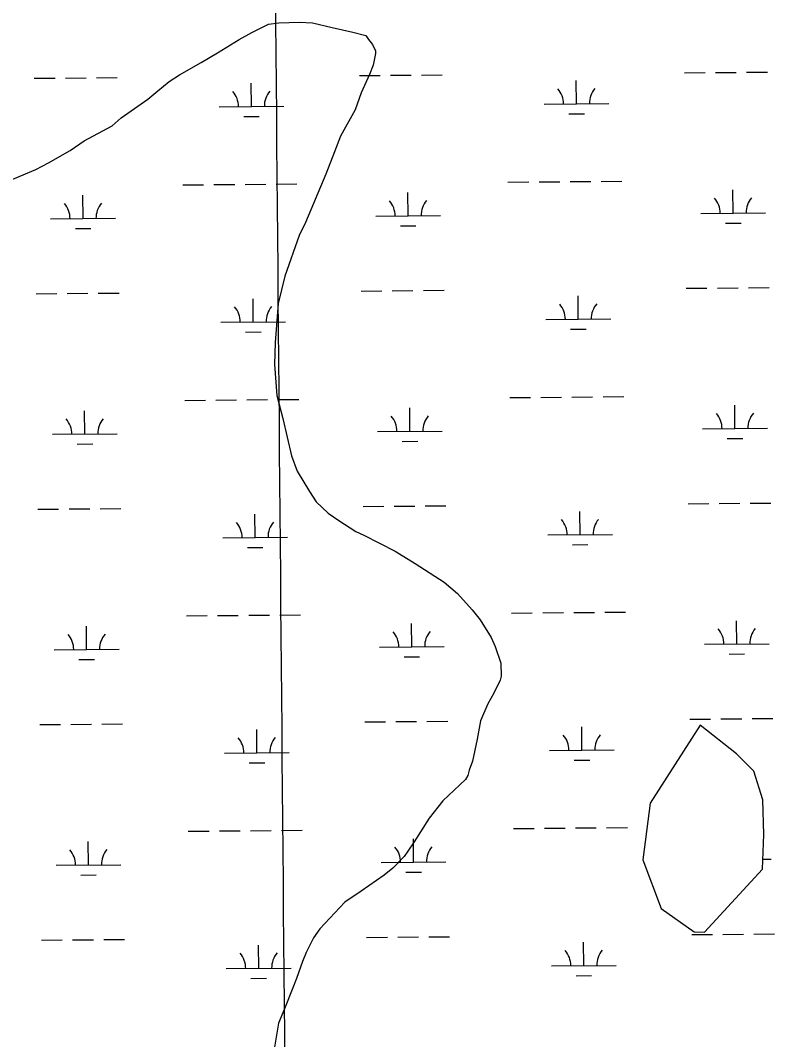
# Model space of a CAD drawing. Extents: x 3568792 to 3606828, y 529143 to 554785.
# Drawn here: x 3597003 to 3598168, y 541089 to 542663 of the extents above; entities that cross this region are included whole.
import ezdxf

# ---------------------------------------------------------------- set-up
doc = ezdxf.new("R2010")
doc.units = 0
for name, color, linetype in [('V-GRID-MAJR', 7, 'Continuous'), ('V-SITE-VEGE', 7, 'Continuous'), ('V-TOPO-SHOR', 7, 'Continuous'), ('V-WETL-SWMP', 7, 'Continuous')]:
    doc.layers.add(name, color=color, linetype=linetype)

msp = doc.modelspace()

# ---------------------------------------------------------------- linework, layer by layer
at = {"layer": 'V-GRID-MAJR'}
msp.add_spline([(3597466.983, 534753.91), (3597414.107, 540812.762), (3597361.214, 546873.547), (3597308.3200000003, 552934.3470000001), (3597308.3030000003, 552936.264)], degree=3, dxfattribs=at)
at = {"layer": 'V-SITE-VEGE'}
msp.add_lwpolyline([(3596991.936, 542417.358), (3597027.4620000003, 542432.39), (3597047.136, 542442.96), (3597080.549, 542461.926), (3597102.1, 542476.547), (3597145.378, 542499.8), (3597159.001, 542512.1900000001), (3597200.107, 542541.3740000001), (3597215.725, 542553.824), (3597233.284, 542568.328), (3597248.964, 542578.779), (3597282.377, 542597.746), (3597307.9220000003, 542612.485), (3597341.275, 542633.448), (3597360.949, 542644.018), (3597386.551, 542656.761), (3597402.466, 542659.227), (3597434.4080000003, 542660.167), (3597454.434, 542658.756), (3597484.615, 542651.649), (3597516.7970000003, 542644.604), (3597536.937, 542639.199), (3597541.107, 542633.328), (3597547.333, 542625.519), (3597551.617, 542615.653), (3597551.734, 542611.66), (3597548.271, 542593.574), (3597542.69, 542579.42), (3597529.538, 542551.059), (3597520.318, 542524.81), (3597497.534, 542484.176), (3597488.254, 542459.9230000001), (3597475.276, 542425.5700000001), (3597443.505, 542350.702), (3597434.111, 542330.443), (3597411.97, 542267.846), (3597401.225, 542225.5650000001), (3597396.995, 542165.493), (3597395.9960000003, 542131.4940000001), (3597399.4020000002, 542083.634), (3597408.446, 542047.931), (3597422.126, 541990.385), (3597430.816, 541966.661), (3597449.725, 541935.2440000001), (3597460.176, 541919.5650000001), (3597478.674, 541902.1240000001), (3597494.998, 541890.6140000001), (3597521.481, 541873.409), (3597533.6380000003, 541867.7710000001), (3597582.3170000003, 541843.224), (3597612.853, 541824.138), (3597657.657, 541795.483), (3597678.151, 541778.0970000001), (3597700.876, 541752.79), (3597713.323, 541737.172), (3597730.119, 541709.688), (3597736.519, 541695.888), (3597745.268, 541670.1680000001), (3597745.856, 541650.204), (3597744.0330000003, 541644.156), (3597734.639, 541623.895), (3597725.126, 541607.63), (3597713.911, 541581.323), (3597708.742, 541553.196), (3597701.752, 541519.019), (3597696.173, 541504.867), (3597694.412, 541496.823), (3597690.595, 541490.716), (3597655.596, 541457.714), (3597634.398, 541431.113), (3597611.495, 541394.4720000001), (3597601.9220000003, 541380.201), (3597596.167, 541372.04), (3597578.7290000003, 541353.545), (3597565.046, 541343.149), (3597529.812, 541318.135), (3597504.327, 541301.399), (3597465.569, 541260.2930000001), (3597455.9960000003, 541246.025), (3597444.665, 541223.71), (3597439.086, 541209.558), (3597429.866, 541183.311), (3597424.285, 541169.157), (3597411.2490000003, 541136.803), (3597401.913, 541114.547), (3597395.1010000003, 541074.382)], dxfattribs=at)
at = {"layer": 'V-TOPO-SHOR'}
for p, q in [((3598053.005139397, 541574.5180347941), (3597975.6302491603, 541453.9780621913)), ((3598109.0860934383, 541530.1050233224), (3598053.005139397, 541574.5180347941)), ((3598136.010072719, 541503.5090181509), (3598109.086093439, 541530.1050233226)), ((3598149.765069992, 541459.0970174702), (3598136.010072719, 541503.5090181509)), ((3598151.337082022, 541405.613020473), (3598149.765069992, 541459.0970174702)), ((3597975.6302491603, 541453.9780621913), (3597964.507282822, 541366.5080705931)), ((3598149.17809789, 541352.0190244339), (3598151.337082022, 541405.613020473)), ((3597964.507282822, 541366.5080705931), (3597992.8582730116, 541291.4030681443)), ((3598059.9142138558, 541254.7820533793), (3598149.17809789, 541352.0190244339)), ((3597992.8582730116, 541291.4030681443), (3598043.7082302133, 541255.5510574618)), ((3598043.7082302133, 541255.5510574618), (3598059.9142138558, 541254.7820533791))]:
    msp.add_line(p, q, dxfattribs=at)
at = {"layer": 'V-WETL-SWMP'}
for p, q in [((3597024.95263364, 542573.3308967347), (3597056.9514785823, 542573.600845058)), ((3597072.9509010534, 542573.7358192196), (3597104.9497459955, 542574.0057675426)), ((3597120.9491684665, 542574.1407417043), (3597152.948013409, 542574.410690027)), ((3597526.842516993, 542577.5649349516), (3597558.8413619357, 542577.8348832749)), ((3597574.8407844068, 542577.9698574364), (3597606.839629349, 542578.2398057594)), ((3597622.83905182, 542578.374779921), (3597654.8378967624, 542578.6447282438)), ((3598028.7324003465, 542581.7989731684), (3598060.731245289, 542582.0689214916)), ((3598076.73066776, 542582.2038956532), (3598108.729512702, 542582.4738439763)), ((3598124.7289351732, 542582.6088181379), (3598156.727780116, 542582.8787664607)), ((3597360.176237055, 542529.7272558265), (3597359.872536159, 542565.7259737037)), ((3597862.066120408, 542533.9612940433), (3597861.7624195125, 542569.9600119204)), ((3597310.178041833, 542529.3054615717), (3597410.174432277, 542530.1490500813)), ((3597812.0679251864, 542533.5394997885), (3597912.0643156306, 542534.3830882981)), ((3597348.3068482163, 542514.1955747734), (3597372.3059819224, 542514.3980360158)), ((3597850.1967315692, 542518.4296129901), (3597874.1958652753, 542518.6320742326)), ((3597254.3490289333, 542408.7592083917), (3597286.347873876, 542409.0291567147)), ((3597302.347296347, 542409.1641308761), (3597334.346141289, 542409.4340791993)), ((3597350.34556376, 542409.569053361), (3597382.3444087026, 542409.839001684)), ((3597398.3438311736, 542409.9739758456), (3597430.342676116, 542410.2439241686)), ((3597756.2389122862, 542412.9932466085), (3597788.237757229, 542413.2631949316)), ((3597804.2371797, 542413.398169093), (3597836.236024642, 542413.6681174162)), ((3597852.235447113, 542413.8030915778), (3597884.2342920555, 542414.0730399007)), ((3597900.2337145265, 542414.2080140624), (3597932.2325594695, 542414.4779623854)), ((3598103.970442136, 542365.1829716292), (3598103.6667412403, 542401.181689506)), ((3597100.1906754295, 542356.7148951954), (3597099.8869745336, 542392.7136130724)), ((3597602.0805587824, 542360.9489334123), (3597601.776857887, 542396.9476512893)), ((3597050.192480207, 542356.2931009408), (3597150.188870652, 542357.1366894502)), ((3597552.0823635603, 542360.5271391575), (3597652.0787540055, 542361.3707276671)), ((3598053.9722469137, 542364.7611773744), (3598153.968637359, 542365.6047658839)), ((3597088.321286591, 542341.1832141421), (3597112.3204202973, 542341.3856753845)), ((3597590.2111699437, 542345.417252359), (3597614.2103036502, 542345.6197136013)), ((3598092.101053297, 542349.6512905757), (3598116.1001870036, 542349.8537518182)), ((3597123.755660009, 542241.4775897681), (3597155.7545049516, 542241.7475380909)), ((3597529.6490085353, 542244.9017830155), (3597561.6478534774, 542245.1717313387)), ((3597577.6472759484, 542245.3067055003), (3597609.646120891, 542245.5766538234)), ((3597625.645543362, 542245.711627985), (3597657.6443883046, 542245.9815763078)), ((3598031.5388918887, 542249.1358212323), (3598063.537736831, 542249.4057695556)), ((3598079.537159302, 542249.5407437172), (3598111.5360042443, 542249.8106920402)), ((3598127.5354267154, 542249.9456662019), (3598159.534271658, 542250.2156145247)), ((3597027.7591251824, 542240.6677447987), (3597059.7579701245, 542240.937693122)), ((3597075.7573925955, 542241.0726672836), (3597107.756237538, 542241.3426156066)), ((3597362.982728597, 542197.0641038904), (3597362.6790277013, 542233.0628217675)), ((3597864.87261195, 542201.2981421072), (3597864.5689110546, 542237.2968599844)), ((3597312.9845333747, 542196.6423096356), (3597412.98092382, 542197.4858981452)), ((3597814.874416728, 542200.8763478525), (3597914.8708071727, 542201.719936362)), ((3597351.113339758, 542181.5324228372), (3597375.1124734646, 542181.7348840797)), ((3597853.0032231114, 542185.7664610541), (3597877.002356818, 542185.9689222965)), ((3597257.1555204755, 542076.0960564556), (3597289.1543654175, 542076.3660047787)), ((3597305.1537878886, 542076.50097894), (3597337.1526328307, 542076.7709272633)), ((3597353.152055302, 542076.9059014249), (3597385.1509002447, 542077.175849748)), ((3597401.1503227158, 542077.3108239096), (3597433.149167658, 542077.5807722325)), ((3597759.045403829, 542080.3300946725), (3597791.044248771, 542080.6000429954)), ((3597807.043671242, 542080.7350171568), (3597839.042516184, 542081.0049654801)), ((3597855.0419386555, 542081.1399396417), (3597887.040783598, 542081.4098879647)), ((3597903.040206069, 542081.5448621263), (3597935.039051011, 542081.8148104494)), ((3598106.776933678, 542032.519819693), (3598106.4732327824, 542068.51853757)), ((3597102.997166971, 542024.0517432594), (3597102.693466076, 542060.0504611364)), ((3597604.8870503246, 542028.2857814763), (3597604.583349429, 542064.2844993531)), ((3597052.9989717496, 542023.6299490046), (3597152.9953621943, 542024.4735375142)), ((3597554.8888551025, 542027.8639872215), (3597654.885245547, 542028.7075757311)), ((3598056.778738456, 542032.0980254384), (3598156.7751289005, 542032.9416139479)), ((3597091.1277781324, 542008.5200622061), (3597115.1269118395, 542008.7225234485)), ((3597593.017661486, 542012.7541004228), (3597617.016795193, 542012.9565616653)), ((3598094.907544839, 542016.9881386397), (3598118.906678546, 542017.1905998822)), ((3597532.4555000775, 541912.2386310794), (3597564.4543450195, 541912.5085794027)), ((3597580.4537674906, 541912.6435535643), (3597612.452612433, 541912.9135018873)), ((3597628.452034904, 541913.048476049), (3597660.4508798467, 541913.3184243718)), ((3598034.3453834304, 541916.4726692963), (3598066.3442283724, 541916.7426176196)), ((3598082.3436508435, 541916.8775917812), (3598114.3424957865, 541917.1475401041)), ((3598130.3419182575, 541917.2825142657), (3598162.3407632, 541917.5524625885)), ((3597030.565616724, 541908.0045928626), (3597062.564461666, 541908.2745411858)), ((3597078.563884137, 541908.4095153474), (3597110.5627290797, 541908.6794636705)), ((3597126.562151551, 541908.8144378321), (3597158.5609964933, 541909.0843861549)), ((3597365.7892201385, 541864.4009519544), (3597365.4855192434, 541900.3996698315)), ((3597867.679103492, 541868.6349901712), (3597867.375402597, 541904.6337080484)), ((3597315.791024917, 541863.9791576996), (3597415.7874153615, 541864.8227462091)), ((3597817.68090827, 541868.2131959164), (3597917.677298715, 541869.056784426)), ((3597353.9198312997, 541848.8692709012), (3597377.9189650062, 541849.0717321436)), ((3597855.809714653, 541853.1033091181), (3597879.8088483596, 541853.3057703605)), ((3597259.962012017, 541743.4329045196), (3597291.960856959, 541743.7028528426)), ((3597307.9602794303, 541743.8378270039), (3597339.9591243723, 541744.1077753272)), ((3597355.9585468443, 541744.2427494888), (3597387.957391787, 541744.5126978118)), ((3597403.956814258, 541744.6476719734), (3597435.9556592, 541744.9176202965)), ((3597761.8518953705, 541747.6669427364), (3597793.8507403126, 541747.9368910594)), ((3597809.8501627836, 541748.0718652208), (3597841.8490077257, 541748.341813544)), ((3597857.848430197, 541748.4767877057), (3597889.8472751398, 541748.7467360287)), ((3597905.846697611, 541748.8817101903), (3597937.845542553, 541749.1516585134)), ((3597105.8036585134, 541691.3885913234), (3597105.499957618, 541727.3873092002)), ((3597607.6935418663, 541695.6226295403), (3597607.389840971, 541731.6213474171)), ((3598109.5834252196, 541699.856667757), (3598109.279724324, 541735.855385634)), ((3597055.8054632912, 541690.9667970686), (3597155.801853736, 541691.8103855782)), ((3597557.6953466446, 541695.2008352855), (3597657.6917370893, 541696.044423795)), ((3598059.5852299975, 541699.4348735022), (3598159.5816204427, 541700.2784620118)), ((3597093.9342696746, 541675.8569102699), (3597117.9334033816, 541676.0593715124)), ((3597595.8241530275, 541680.0909484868), (3597619.8232867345, 541680.2934097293)), ((3598097.714036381, 541684.3249867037), (3598121.713170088, 541684.5274479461)), ((3597631.258526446, 541580.385324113), (3597663.2573713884, 541580.6552724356)), ((3598037.1518749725, 541583.8095173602), (3598069.1507199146, 541584.0794656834)), ((3598085.1501423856, 541584.2144398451), (3598117.148987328, 541584.4843881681)), ((3598133.148409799, 541584.6193623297), (3598165.1472547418, 541584.8893106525)), ((3597033.3721082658, 541575.3414409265), (3597065.370953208, 541575.6113892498)), ((3597081.370375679, 541575.7463634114), (3597113.369220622, 541576.0163117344)), ((3597129.368643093, 541576.1512858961), (3597161.3674880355, 541576.4212342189)), ((3597368.5957116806, 541531.7378000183), (3597368.292010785, 541567.7365178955)), ((3597535.261991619, 541579.5754791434), (3597567.260836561, 541579.8454274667)), ((3597583.2602590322, 541579.9804016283), (3597615.259103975, 541580.2503499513)), ((3597870.4855950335, 541535.9718382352), (3597870.1818941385, 541571.9705561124)), ((3597820.487399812, 541535.5500439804), (3597920.4837902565, 541536.39363249)), ((3597318.5975164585, 541531.3160057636), (3597418.593906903, 541532.1595942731)), ((3597858.6162061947, 541520.4401571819), (3597882.6153399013, 541520.6426184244)), ((3597356.726322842, 541516.2061189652), (3597380.7254565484, 541516.4085802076)), ((3597262.7685035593, 541410.7697525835), (3597294.7673485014, 541411.0397009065)), ((3597310.7667709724, 541411.1746750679), (3597342.7656159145, 541411.4446233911)), ((3597358.765038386, 541411.5795975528), (3597390.7638833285, 541411.8495458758)), ((3597406.7633057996, 541411.9845200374), (3597438.7621507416, 541412.2544683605)), ((3597764.658386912, 541415.0037908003), (3597796.6572318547, 541415.2737391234)), ((3597812.656654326, 541415.4087132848), (3597844.655499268, 541415.678661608)), ((3597860.6549217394, 541415.8136357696), (3597892.653766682, 541416.0835840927)), ((3597908.653189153, 541416.2185582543), (3597940.652034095, 541416.4885065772)), ((3597108.610150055, 541358.7254393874), (3597108.3064491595, 541394.7241572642)), ((3597610.5000334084, 541362.9594776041), (3597610.196332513, 541398.9581954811)), ((3597560.5018381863, 541362.5376833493), (3597660.498228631, 541363.3812718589)), ((3598149.802102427, 541367.5091321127), (3598162.3881119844, 541367.6153100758)), ((3597058.611954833, 541358.3036451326), (3597158.608345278, 541359.147233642)), ((3597598.6306445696, 541347.4277965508), (3597622.6297782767, 541347.6302577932)), ((3597096.7407612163, 541343.1937583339), (3597120.7398949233, 541343.3962195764)), ((3598039.958366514, 541251.1463654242), (3598071.9572114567, 541251.4163137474)), ((3598087.9566339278, 541251.551287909), (3598119.9554788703, 541251.8212362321)), ((3598135.9549013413, 541251.9562103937), (3598167.9537462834, 541252.2261587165)), ((3597036.178599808, 541242.6782889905), (3597068.1774447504, 541242.9482373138)), ((3597084.1768672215, 541243.0832114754), (3597116.175712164, 541243.3531597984)), ((3597132.175134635, 541243.48813396), (3597164.173979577, 541243.7580822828)), ((3597371.4022032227, 541199.0746480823), (3597371.098502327, 541235.0733659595)), ((3597538.0684831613, 541246.9123272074), (3597570.067328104, 541247.1822755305)), ((3597586.066750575, 541247.3172496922), (3597618.0655955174, 541247.5871980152)), ((3597634.0650179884, 541247.7221721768), (3597666.0638629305, 541247.9921204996)), ((3597873.292086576, 541203.3086862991), (3597872.98838568, 541239.3074041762)), ((3597823.2938913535, 541202.8868920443), (3597923.290281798, 541203.7304805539)), ((3597321.4040080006, 541198.6528538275), (3597421.4003984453, 541199.496442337)), ((3597861.4226977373, 541187.7770052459), (3597885.421831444, 541187.9794664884)), ((3597359.532814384, 541183.5429670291), (3597383.5319480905, 541183.7454282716))]:
    msp.add_line(p, q, dxfattribs=at)
msp.add_lwpolyline([(3598109.086, 541530.105), (3598053.005, 541574.518), (3597975.63, 541453.978), (3597964.507, 541366.508), (3597992.858, 541291.403), (3598043.708, 541255.551), (3598059.914, 541254.782), (3598149.1780000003, 541352.019), (3598151.3370000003, 541405.613), (3598149.765, 541459.0970000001), (3598136.0100000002, 541503.509)], close=True, dxfattribs=at)
for centre, radius, start, end in [((3597806.8211728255, 542533.9700572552), 35.24628790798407, 359.7115261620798, 41.25518449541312), ((3597917.3030569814, 542534.9021033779), 35.24628790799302, 139.71152390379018, 181.2551822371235), ((3597304.931289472, 542529.7360190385), 35.24628790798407, 359.7115261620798, 41.25518449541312), ((3597415.4131736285, 542530.668065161), 35.24628790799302, 139.71152390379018, 181.2551822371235), ((3597546.8356112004, 542360.9576966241), 35.24628790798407, 359.7115261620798, 41.25518449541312), ((3597657.317495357, 542361.8897427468), 35.24628790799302, 139.71152390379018, 181.2551822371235), ((3598048.725494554, 542365.1917348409), 35.24628790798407, 359.7115261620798, 41.25518449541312), ((3598159.2073787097, 542366.1237809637), 35.24628790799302, 139.71152390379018, 181.2551822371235), ((3597044.945727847, 542356.7236584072), 35.24628790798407, 359.7115261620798, 41.25518449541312), ((3597155.4276120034, 542357.65570453), 35.24628790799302, 139.71152390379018, 181.2551822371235), ((3597307.7377810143, 542197.0728671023), 35.24628790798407, 359.7115261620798, 41.25518449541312), ((3597418.2196651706, 542198.004913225), 35.24628790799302, 139.71152390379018, 181.2551822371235), ((3597809.6276643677, 542201.3069053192), 35.24628790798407, 359.7115261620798, 41.25518449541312), ((3597920.109548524, 542202.2389514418), 35.24628790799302, 139.71152390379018, 181.2551822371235), ((3598051.5319860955, 542032.5285829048), 35.24628790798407, 359.7115261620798, 41.25518449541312), ((3598162.013870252, 542033.4606290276), 35.24628790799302, 139.71152390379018, 181.2551822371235), ((3597047.752219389, 542024.0605064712), 35.24628790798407, 359.7115261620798, 41.25518449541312), ((3597158.234103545, 542024.9925525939), 35.24628790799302, 139.71152390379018, 181.2551822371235), ((3597549.642102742, 542028.294544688), 35.24628790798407, 359.7115261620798, 41.25518449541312), ((3597660.1239868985, 542029.2265908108), 35.24628790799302, 139.71152390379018, 181.2551822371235), ((3597310.5442725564, 541864.4097151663), 35.24628790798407, 359.7115261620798, 41.25518449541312), ((3597421.026156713, 541865.3417612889), 35.24628790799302, 139.71152390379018, 181.2551822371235), ((3597812.43415591, 541868.6437533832), 35.24628790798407, 359.7115261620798, 41.25518449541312), ((3597922.9160400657, 541869.5757995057), 35.24628790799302, 139.71152390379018, 181.2551822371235), ((3598054.338477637, 541699.8654309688), 35.24628790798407, 359.7115261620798, 41.25518449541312), ((3598164.8203617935, 541700.7974770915), 35.24628790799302, 139.71152390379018, 181.2551822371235), ((3597050.558710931, 541691.3973545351), 35.24628790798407, 359.7115261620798, 41.25518449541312), ((3597161.040595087, 541692.3294006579), 35.24628790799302, 139.71152390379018, 181.2551822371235), ((3597552.4485942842, 541695.6313927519), 35.24628790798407, 359.7115261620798, 41.25518449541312), ((3597662.93047844, 541696.5634388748), 35.24628790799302, 139.71152390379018, 181.2551822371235), ((3597313.350764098, 541531.7465632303), 35.24628790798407, 359.7115261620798, 41.25518449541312), ((3597423.8326482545, 541532.6786093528), 35.24628790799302, 139.71152390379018, 181.2551822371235), ((3597815.2406474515, 541535.9806014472), 35.24628790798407, 359.7115261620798, 41.25518449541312), ((3597925.722531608, 541536.9126475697), 35.24628790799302, 139.71152390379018, 181.2551822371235), ((3597053.3652024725, 541358.734202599), 35.24628790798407, 359.7115261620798, 41.25518449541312), ((3597163.847086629, 541359.6662487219), 35.24628790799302, 139.71152390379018, 181.2551822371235), ((3597555.255085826, 541362.9682408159), 35.24628790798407, 359.7115261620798, 41.25518449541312), ((3597665.7369699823, 541363.9002869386), 35.24628790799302, 139.71152390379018, 181.2551822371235), ((3597316.1572556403, 541199.0834112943), 35.24628790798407, 359.7115261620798, 41.25518449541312), ((3597426.639139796, 541200.0154574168), 35.24628790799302, 139.71152390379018, 181.2551822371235), ((3597818.047138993, 541203.317449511), 35.24628790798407, 359.7115261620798, 41.25518449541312), ((3597928.5290231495, 541204.2494956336), 35.24628790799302, 139.71152390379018, 181.2551822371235)]:
    msp.add_arc(centre, radius, start, end, dxfattribs=at)

doc.saveas('drawing.dxf')
